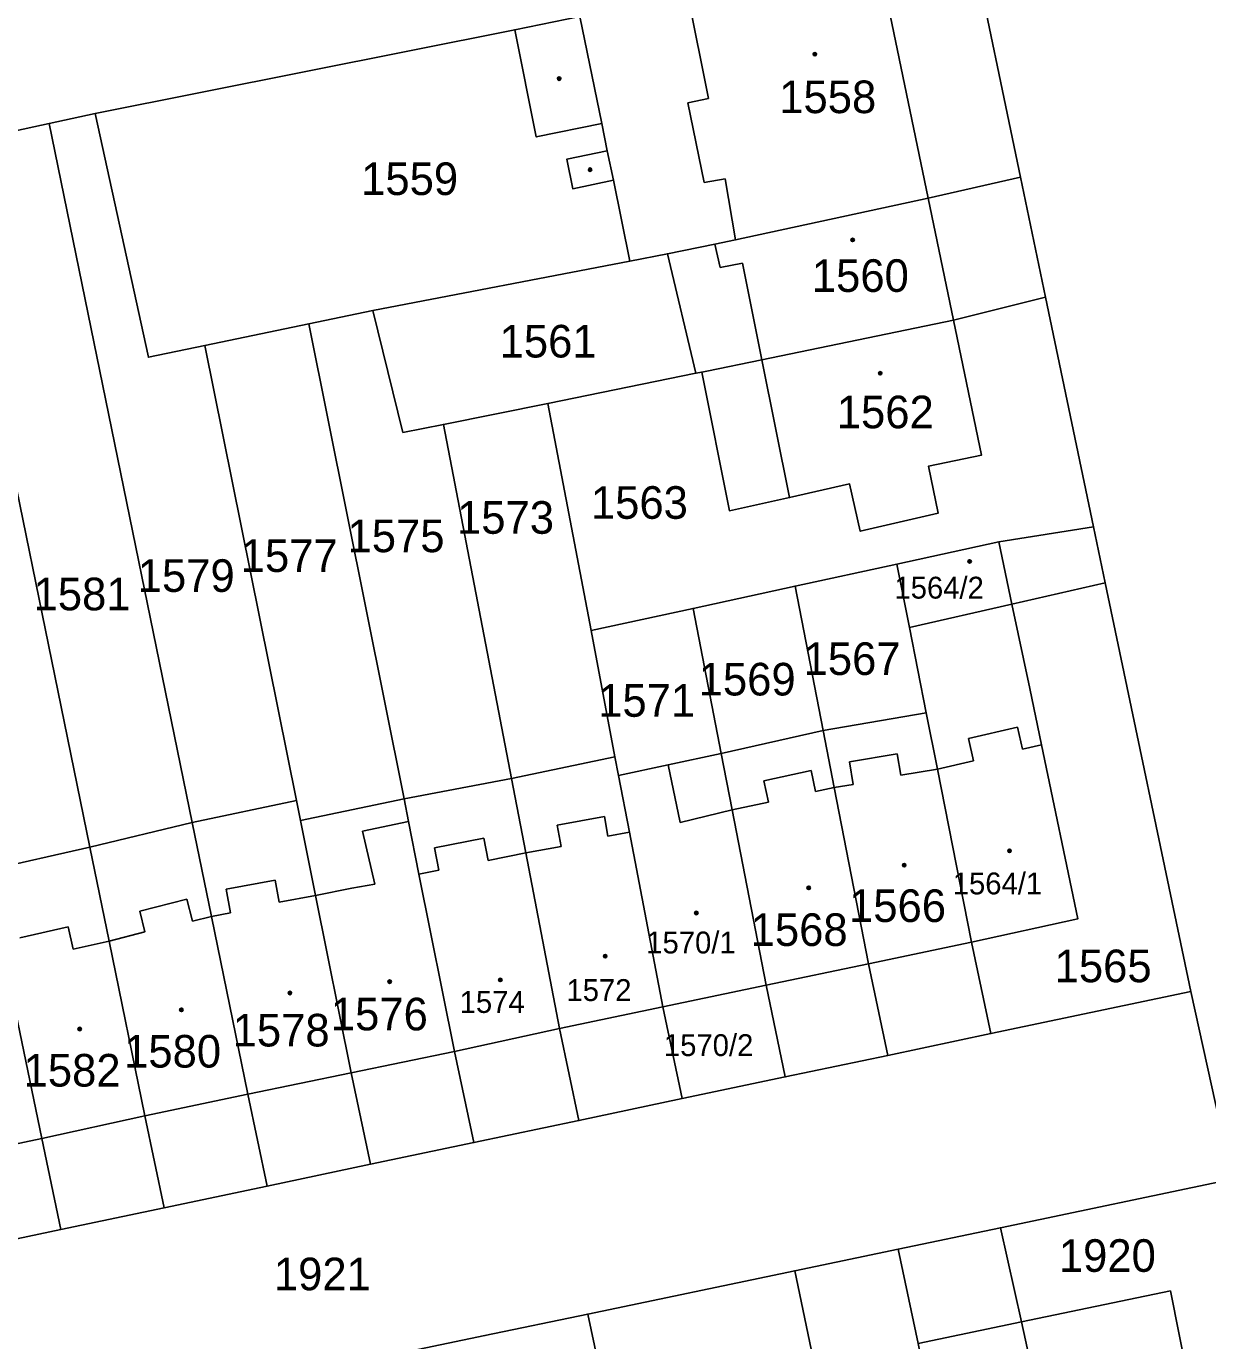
# Model space of a CAD drawing. Extents: x -596233 to -595156, y -1161235 to -1159375.
# Drawn here: x -595879.1 to -595817.5, y -1161019.3 to -1160950.8 of the extents above; entities that cross this region are included whole.
import ezdxf

# ---------------------------------------------------------------- set-up
doc = ezdxf.new("R2010")
doc.units = 0
for name, color, linetype in [('KN_CAR_KR', 7, 'Continuous'), ('KN_KULTURY', 7, 'Continuous'), ('KN_PARC_CIS_POZ', 7, 'Continuous'), ('KN_PARC_CIS_STAV', 7, 'Continuous'), ('KN_PARC_PLOCHA', 7, 'Continuous'), ('parcely_l', 7, 'Continuous')]:
    doc.layers.add(name, color=color, linetype=linetype)

msp = doc.modelspace()

# ---------------------------------------------------------------- linework, layer by layer
at = {"layer": 'KN_CAR_KR'}
for points in [[(-595834.75, -1160947.03), (-595832.1, -1160959.77)], [(-595844.64, -1160949.19), (-595843.55, -1160954.58)], [(-595850.26, -1160950.31), (-595849.12, -1160955.88)], [(-595843.55, -1160954.58), (-595844.64, -1160954.8)], [(-595844.64, -1160954.8), (-595843.78, -1160958.96)], [(-595848.83, -1160957.31), (-595848.51, -1160958.84)], [(-595843.78, -1160958.96), (-595842.69, -1160958.77)], [(-595842.69, -1160958.77), (-595842.14, -1160961.94)], [(-595830.78, -1160966.14), (-595832.1, -1160959.77)], [(-595843.22, -1160962.17), (-595842.94, -1160963.39)], [(-595842.94, -1160963.39), (-595841.78, -1160963.16)], [(-595841.78, -1160963.16), (-595840.77, -1160968.21)], [(-595840.77, -1160968.21), (-595839.33, -1160975.38)], [(-595828.41, -1160977.69), (-595827.73, -1160980.94)], [(-595829.99, -1160987.95), (-595827.45, -1160987.36)], [(-595827.45, -1160987.36), (-595827.19, -1160988.5)], [(-595829.73, -1160989.1), (-595829.99, -1160987.95)], [(-595827.19, -1160988.5), (-595826.19, -1160988.27)], [(-595836.21, -1160989.16), (-595833.71, -1160988.75)], [(-595836.02, -1160990.34), (-595836.21, -1160989.16)], [(-595833.71, -1160988.75), (-595833.53, -1160989.86)], [(-595831.62, -1160989.54), (-595829.73, -1160989.1)], [(-595845.66, -1160989.32), (-595845.03, -1160992.32)], [(-595840.67, -1160990.15), (-595838.2, -1160989.62)], [(-595838.2, -1160989.62), (-595837.97, -1160990.71)], [(-595833.53, -1160989.86), (-595831.62, -1160989.54)], [(-595840.43, -1160991.26), (-595840.67, -1160990.15)], [(-595837.97, -1160990.71), (-595837, -1160990.5)], [(-595837, -1160990.5), (-595836.02, -1160990.34)], [(-595842.32, -1160991.66), (-595840.43, -1160991.26)], [(-595851.44, -1160992.46), (-595848.98, -1160992.01)], [(-595848.98, -1160992.01), (-595848.8, -1160993.03)], [(-595845.03, -1160992.32), (-595842.32, -1160991.66)], [(-595861.6, -1160992.77), (-595859.19, -1160992.27)], [(-595851.24, -1160993.58), (-595851.44, -1160992.46)], [(-595860.96, -1160995.54), (-595861.6, -1160992.77)], [(-595857.85, -1160993.65), (-595855.27, -1160993.14)], [(-595855.27, -1160993.14), (-595855.04, -1160994.3)], [(-595848.8, -1160993.03), (-595847.68, -1160992.83)], [(-595857.62, -1160994.81), (-595857.85, -1160993.65)], [(-595855.04, -1160994.3), (-595853.08, -1160993.91)], [(-595853.08, -1160993.91), (-595851.24, -1160993.58)], [(-595868.7, -1160995.79), (-595866.15, -1160995.33)], [(-595866.15, -1160995.33), (-595865.94, -1160996.48)], [(-595858.65, -1160995.01), (-595857.62, -1160994.81)], [(-595868.47, -1160997.04), (-595868.7, -1160995.79)], [(-595865.94, -1160996.48), (-595864.04, -1160996.13)], [(-595864.04, -1160996.13), (-595862.15, -1160995.74)], [(-595862.15, -1160995.74), (-595860.96, -1160995.54)], [(-595873.21, -1160996.95), (-595870.75, -1160996.32)], [(-595870.75, -1160996.32), (-595870.46, -1160997.47)], [(-595872.94, -1160998.03), (-595873.21, -1160996.95)], [(-595870.46, -1160997.47), (-595869.47, -1160997.22)], [(-595869.47, -1160997.22), (-595868.47, -1160997.04)], [(-595879.46, -1160998.33), (-595876.94, -1160997.77)], [(-595876.94, -1160997.77), (-595876.69, -1160998.92)], [(-595874.81, -1160998.51), (-595872.94, -1160998.03)], [(-595876.69, -1160998.92), (-595874.81, -1160998.51)], [(-595835.22, -1160999.69), (-595829.84, -1160998.56)], [(-595840.55, -1161000.81), (-595835.22, -1160999.69)], [(-595851.32, -1161003.07), (-595845.94, -1161001.93)], [(-595856.79, -1161004.26), (-595851.32, -1161003.07)], [(-595862.18, -1161005.37), (-595856.79, -1161004.26)], [(-595867.57, -1161006.49), (-595862.18, -1161005.37)], [(-595872.95, -1161007.62), (-595867.57, -1161006.49)], [(-595878.32, -1161008.8), (-595872.95, -1161007.62)], [(-595883.75, -1161009.94), (-595878.32, -1161008.8)], [(-595832.62, -1161019.48), (-595827.23, -1161018.36)]]:
    msp.add_lwpolyline(points, dxfattribs=at)
at = {"layer": 'KN_KULTURY'}
for centre, radius in [((-595838.01, -1160952.27), 0.09), ((-595838.01, -1160952.27), 0.0398), ((-595851.34, -1160953.54), 0.09), ((-595851.34, -1160953.54), 0.0398), ((-595849.73, -1160958.29), 0.09), ((-595849.73, -1160958.29), 0.0398), ((-595836.04, -1160961.95), 0.09), ((-595836.04, -1160961.95), 0.0398), ((-595834.6, -1160968.9), 0.09), ((-595834.6, -1160968.9), 0.0398), ((-595829.94, -1160978.71), 0.09), ((-595829.94, -1160978.71), 0.0398), ((-595827.86, -1160993.8), 0.09), ((-595827.86, -1160993.8), 0.0398), ((-595833.35, -1160994.55), 0.09), ((-595833.35, -1160994.55), 0.0398), ((-595838.33, -1160995.73), 0.09), ((-595838.33, -1160995.73), 0.0398), ((-595844.19, -1160997.04), 0.09), ((-595844.19, -1160997.04), 0.0398), ((-595848.94, -1160999.29), 0.09), ((-595848.94, -1160999.29), 0.0398), ((-595860.18, -1161000.62), 0.09), ((-595860.18, -1161000.62), 0.0398), ((-595854.41, -1161000.53), 0.09), ((-595854.41, -1161000.53), 0.0398), ((-595865.38, -1161001.21), 0.09), ((-595865.38, -1161001.21), 0.0398), ((-595871.04, -1161002.09), 0.09), ((-595871.04, -1161002.09), 0.0398), ((-595876.34, -1161003.09), 0.09), ((-595876.34, -1161003.09), 0.0398)]:
    msp.add_circle(centre, radius, dxfattribs=at)
at = {"layer": 'KN_PARC_PLOCHA'}
for points in [[(-595816.25, -1161010.92), (-595818.41, -1161001.14), (-595822.87, -1160979.83), (-595823.48, -1160976.91), (-595825.98, -1160964.94), (-595827.29, -1160958.68), (-595829.95, -1160945.91), (-595831.27, -1160939.6), (-595832.61, -1160933.19), (-595835.07, -1160921.45), (-595835.7, -1160918.43), (-595838.64, -1160904.36), (-595841.12, -1160902.33), (-595817.76, -1160902.01), (-595822.14, -1160905.07), (-595820.01, -1160915.37), (-595818.62, -1160922.03), (-595817.24, -1160928.7)], [(-595916.44, -1161021.78), (-595892.98, -1161016.84), (-595882.75, -1161014.69), (-595877.32, -1161013.54), (-595871.94, -1161012.41), (-595866.56, -1161011.28), (-595861.18, -1161010.14), (-595855.79, -1161009.01), (-595850.31, -1161007.86), (-595844.93, -1161006.72), (-595839.55, -1161005.59), (-595834.21, -1161004.47), (-595828.83, -1161003.33), (-595818.41, -1161001.14), (-595816.25, -1161010.92), (-595828.33, -1161013.45), (-595833.66, -1161014.56), (-595839.06, -1161015.69), (-595849.85, -1161017.95), (-595855.21, -1161019.07), (-595860.62, -1161020.2)]]:
    msp.add_lwpolyline(points, dxfattribs=at)
for points in [[(-595846.71, -1160949.6), (-595850.26, -1160950.31), (-595853.66, -1160950.99), (-595875.53, -1160955.36), (-595877.93, -1160955.88), (-595881.86, -1160956.74), (-595883.36, -1160950.34), (-595876.71, -1160948.99), (-595869.96, -1160947.63), (-595851.4, -1160943.88), (-595848.14, -1160943.22)], [(-595827.29, -1160958.68), (-595832.1, -1160959.77), (-595842.14, -1160961.94), (-595843.22, -1160962.17), (-595845.7, -1160962.67), (-595847.65, -1160963.05), (-595848.51, -1160958.84), (-595850.63, -1160959.28), (-595850.95, -1160957.74), (-595848.83, -1160957.31), (-595849.12, -1160955.88), (-595852.54, -1160956.58), (-595853.66, -1160950.99), (-595850.26, -1160950.31), (-595846.71, -1160949.6), (-595844.64, -1160949.19), (-595834.75, -1160947.03), (-595829.95, -1160945.91)], [(-595847.65, -1160963.05), (-595861.06, -1160965.63), (-595864.4, -1160966.33), (-595869.81, -1160967.45), (-595872.76, -1160968.07), (-595875.53, -1160955.36), (-595853.66, -1160950.99), (-595852.54, -1160956.58), (-595849.12, -1160955.88), (-595848.83, -1160957.31), (-595850.95, -1160957.74), (-595850.63, -1160959.28), (-595848.51, -1160958.84)], [(-595869.81, -1160967.45), (-595865.04, -1160991.18), (-595870.47, -1160992.32), (-595877.93, -1160955.88), (-595875.53, -1160955.36), (-595872.76, -1160968.07)], [(-595870.47, -1160992.32), (-595875.81, -1160993.61), (-595881.96, -1160963.58), (-595883.3, -1160957.05), (-595881.86, -1160956.74), (-595877.93, -1160955.88)], [(-595825.98, -1160964.94), (-595830.78, -1160966.14), (-595840.77, -1160968.21), (-595843.64, -1160968.79), (-595843.91, -1160968.84), (-595844.21, -1160968.9), (-595845.7, -1160962.67), (-595843.22, -1160962.17), (-595842.14, -1160961.94), (-595832.1, -1160959.77), (-595827.29, -1160958.68)], [(-595844.21, -1160968.9), (-595851.94, -1160970.48), (-595857.38, -1160971.57), (-595859.49, -1160971.99), (-595861.06, -1160965.63), (-595847.65, -1160963.05), (-595845.7, -1160962.67)], [(-595875.81, -1160993.61), (-595881.2, -1160994.83), (-595882.8, -1160987.05), (-595883.92, -1160981.58), (-595885.07, -1160975.98), (-595886.12, -1160970.87), (-595887.39, -1160964.71), (-595881.96, -1160963.58)], [(-595823.48, -1160976.91), (-595828.41, -1160977.69), (-595833.73, -1160978.85), (-595839.04, -1160980), (-595844.36, -1160981.16), (-595849.68, -1160982.32), (-595851.94, -1160970.48), (-595844.21, -1160968.9), (-595843.91, -1160968.84), (-595842.46, -1160976.07), (-595839.33, -1160975.38), (-595836.2, -1160974.67), (-595835.64, -1160977.14), (-595831.58, -1160976.2), (-595832.09, -1160973.75), (-595829.32, -1160973.17), (-595830.78, -1160966.14), (-595825.98, -1160964.94)], [(-595857.38, -1160971.57), (-595853.83, -1160990.03), (-595859.43, -1160991.09), (-595864.4, -1160966.33), (-595861.06, -1160965.63), (-595859.49, -1160971.99)], [(-595859.43, -1160991.09), (-595864.83, -1160992.21), (-595865.04, -1160991.18), (-595869.81, -1160967.45), (-595864.4, -1160966.33)], [(-595843.91, -1160968.84), (-595843.64, -1160968.79), (-595840.77, -1160968.21), (-595830.78, -1160966.14), (-595829.32, -1160973.17), (-595832.09, -1160973.75), (-595831.58, -1160976.2), (-595835.64, -1160977.14), (-595836.2, -1160974.67), (-595839.33, -1160975.38), (-595842.46, -1160976.07)], [(-595849.68, -1160982.32), (-595848.43, -1160988.9), (-595853.83, -1160990.03), (-595857.38, -1160971.57), (-595851.94, -1160970.48)], [(-595822.87, -1160979.83), (-595827.73, -1160980.94), (-595833.08, -1160982.16), (-595833.73, -1160978.85), (-595828.41, -1160977.69), (-595823.48, -1160976.91)], [(-595833.08, -1160982.16), (-595832.2, -1160986.6), (-595837.58, -1160987.52), (-595839.04, -1160980), (-595833.73, -1160978.85)], [(-595837.58, -1160987.52), (-595842.89, -1160988.72), (-595844.36, -1160981.16), (-595839.04, -1160980)], [(-595818.41, -1161001.14), (-595828.83, -1161003.33), (-595829.84, -1160998.56), (-595824.29, -1160997.34), (-595826.19, -1160988.27), (-595826.8, -1160985.34), (-595827.73, -1160980.94), (-595822.87, -1160979.83)], [(-595829.84, -1160998.56), (-595831.62, -1160989.54), (-595832.2, -1160986.6), (-595833.08, -1160982.16), (-595827.73, -1160980.94), (-595826.8, -1160985.34), (-595826.19, -1160988.27), (-595824.29, -1160997.34)], [(-595842.89, -1160988.72), (-595845.66, -1160989.32), (-595848.24, -1160989.88), (-595848.43, -1160988.9), (-595849.68, -1160982.32), (-595844.36, -1160981.16)], [(-595829.84, -1160998.56), (-595828.83, -1161003.33), (-595834.21, -1161004.47), (-595835.22, -1160999.69), (-595837, -1160990.5), (-595837.58, -1160987.52), (-595832.2, -1160986.6), (-595831.62, -1160989.54)], [(-595834.21, -1161004.47), (-595839.55, -1161005.59), (-595840.55, -1161000.81), (-595842.32, -1160991.66), (-595842.89, -1160988.72), (-595837.58, -1160987.52), (-595837, -1160990.5), (-595835.22, -1160999.69)], [(-595848.24, -1160989.88), (-595847.68, -1160992.83), (-595845.94, -1161001.93), (-595844.93, -1161006.72), (-595850.31, -1161007.86), (-595851.32, -1161003.07), (-595853.08, -1160993.91), (-595853.83, -1160990.03), (-595848.43, -1160988.9)], [(-595840.55, -1161000.81), (-595845.94, -1161001.93), (-595847.68, -1160992.83), (-595848.24, -1160989.88), (-595845.66, -1160989.32), (-595842.89, -1160988.72), (-595842.32, -1160991.66)], [(-595850.31, -1161007.86), (-595855.79, -1161009.01), (-595856.79, -1161004.26), (-595858.65, -1160995.01), (-595859.19, -1160992.27), (-595859.43, -1160991.09), (-595853.83, -1160990.03), (-595853.08, -1160993.91), (-595851.32, -1161003.07)], [(-595864.83, -1160992.21), (-595864.04, -1160996.13), (-595862.18, -1161005.37), (-595861.18, -1161010.14), (-595866.56, -1161011.28), (-595867.57, -1161006.49), (-595869.47, -1160997.22), (-595870.47, -1160992.32), (-595865.04, -1160991.18)], [(-595855.79, -1161009.01), (-595861.18, -1161010.14), (-595862.18, -1161005.37), (-595864.04, -1160996.13), (-595864.83, -1160992.21), (-595859.43, -1160991.09), (-595859.19, -1160992.27), (-595858.65, -1160995.01), (-595856.79, -1161004.26)], [(-595866.56, -1161011.28), (-595871.94, -1161012.41), (-595872.95, -1161007.62), (-595874.81, -1160998.51), (-595875.81, -1160993.61), (-595870.47, -1160992.32), (-595869.47, -1160997.22), (-595867.57, -1161006.49)], [(-595871.94, -1161012.41), (-595877.32, -1161013.54), (-595878.32, -1161008.8), (-595880.19, -1160999.73), (-595880.99, -1160995.85), (-595881.2, -1160994.83), (-595875.81, -1160993.61), (-595874.81, -1160998.51), (-595872.95, -1161007.62)], [(-595877.32, -1161013.54), (-595882.75, -1161014.69), (-595883.75, -1161009.94), (-595885.57, -1161000.94), (-595886.36, -1160997.02), (-595880.99, -1160995.85), (-595880.19, -1160999.73), (-595878.32, -1161008.8)], [(-595839.55, -1161005.59), (-595844.93, -1161006.72), (-595845.94, -1161001.93), (-595840.55, -1161000.81)], [(-595813.02, -1161026.89), (-595816.48, -1161027.56), (-595817.96, -1161027.85), (-595818.13, -1161027.03), (-595818.36, -1161025.9), (-595817.67, -1161025.76), (-595819.47, -1161016.74), (-595827.23, -1161018.36), (-595828.33, -1161013.45), (-595816.25, -1161010.92)], [(-595827.23, -1161018.36), (-595825.26, -1161027.45), (-595825.04, -1161028.46), (-595824.25, -1161032.12), (-595823.62, -1161035.05), (-595829.2, -1161036.1), (-595830.06, -1161032.11), (-595830.78, -1161028.56), (-595832.62, -1161019.48), (-595833.66, -1161014.56), (-595828.33, -1161013.45)], [(-595830.06, -1161032.11), (-595835.31, -1161033.11), (-595835.7, -1161031.26), (-595836.07, -1161029.6), (-595838.02, -1161020.61), (-595839.06, -1161015.69), (-595833.66, -1161014.56), (-595832.62, -1161019.48), (-595830.78, -1161028.56)], [(-595835.31, -1161033.11), (-595834.86, -1161035.17), (-595845.69, -1161037.5), (-595846.51, -1161033.64), (-595846.89, -1161031.88), (-595848.81, -1161022.86), (-595849.85, -1161017.95), (-595839.06, -1161015.69), (-595838.02, -1161020.61), (-595836.07, -1161029.6), (-595835.7, -1161031.26)], [(-595817.96, -1161027.85), (-595821.49, -1161028.53), (-595822.54, -1161028.73), (-595821.9, -1161031.67), (-595823.34, -1161031.95), (-595824.25, -1161032.12), (-595825.04, -1161028.46), (-595825.26, -1161027.45), (-595827.23, -1161018.36), (-595819.47, -1161016.74), (-595817.67, -1161025.76), (-595818.36, -1161025.9), (-595818.13, -1161027.03)], [(-595845.69, -1161037.5), (-595856.58, -1161039.64), (-595857.49, -1161035.35), (-595857.72, -1161034.11), (-595859.57, -1161025.1), (-595860.62, -1161020.2), (-595855.21, -1161019.07), (-595849.85, -1161017.95), (-595848.81, -1161022.86), (-595846.89, -1161031.88), (-595846.51, -1161033.64)]]:
    msp.add_lwpolyline(points, close=True, dxfattribs=at)
at = {"layer": 'parcely_l'}
for points in [[(-595827.29, -1160958.68), (-595829.95, -1160945.91)], [(-595846.71, -1160949.6), (-595850.26, -1160950.31), (-595853.66, -1160950.99)], [(-595875.53, -1160955.36), (-595853.66, -1160950.99)], [(-595853.66, -1160950.99), (-595852.54, -1160956.58), (-595849.12, -1160955.88), (-595848.83, -1160957.31), (-595850.95, -1160957.74), (-595850.63, -1160959.28), (-595848.51, -1160958.84), (-595847.65, -1160963.05)], [(-595875.53, -1160955.36), (-595877.93, -1160955.88)], [(-595869.81, -1160967.45), (-595872.76, -1160968.07), (-595875.53, -1160955.36)], [(-595877.93, -1160955.88), (-595881.86, -1160956.74)], [(-595877.93, -1160955.88), (-595870.47, -1160992.32)], [(-595845.7, -1160962.67), (-595843.22, -1160962.17), (-595842.14, -1160961.94), (-595832.1, -1160959.77), (-595827.29, -1160958.68)], [(-595827.29, -1160958.68), (-595825.98, -1160964.94)], [(-595847.65, -1160963.05), (-595861.06, -1160965.63)], [(-595845.7, -1160962.67), (-595847.65, -1160963.05)], [(-595844.21, -1160968.9), (-595845.7, -1160962.67)], [(-595881.96, -1160963.58), (-595875.81, -1160993.61)], [(-595825.98, -1160964.94), (-595830.78, -1160966.14)], [(-595823.48, -1160976.91), (-595825.98, -1160964.94)], [(-595861.06, -1160965.63), (-595864.4, -1160966.33)], [(-595857.38, -1160971.57), (-595859.49, -1160971.99), (-595861.06, -1160965.63)], [(-595864.4, -1160966.33), (-595869.81, -1160967.45)], [(-595864.4, -1160966.33), (-595859.43, -1160991.09)], [(-595843.91, -1160968.84), (-595843.64, -1160968.79), (-595840.77, -1160968.21), (-595830.78, -1160966.14)], [(-595830.78, -1160966.14), (-595829.32, -1160973.17), (-595832.09, -1160973.75), (-595831.58, -1160976.2), (-595835.64, -1160977.14), (-595836.2, -1160974.67), (-595839.33, -1160975.38), (-595842.46, -1160976.07), (-595843.91, -1160968.84)], [(-595865.04, -1160991.18), (-595869.81, -1160967.45)], [(-595844.21, -1160968.9), (-595851.94, -1160970.48)], [(-595843.91, -1160968.84), (-595844.21, -1160968.9)], [(-595851.94, -1160970.48), (-595857.38, -1160971.57)], [(-595851.94, -1160970.48), (-595849.68, -1160982.32)], [(-595853.83, -1160990.03), (-595857.38, -1160971.57)], [(-595833.73, -1160978.85), (-595828.41, -1160977.69), (-595823.48, -1160976.91)], [(-595822.87, -1160979.83), (-595823.48, -1160976.91)], [(-595839.04, -1160980), (-595833.73, -1160978.85)], [(-595833.73, -1160978.85), (-595833.08, -1160982.16)], [(-595844.36, -1160981.16), (-595839.04, -1160980)], [(-595839.04, -1160980), (-595837.58, -1160987.52)], [(-595822.87, -1160979.83), (-595827.73, -1160980.94)], [(-595818.41, -1161001.14), (-595822.87, -1160979.83)], [(-595833.08, -1160982.16), (-595827.73, -1160980.94)], [(-595827.73, -1160980.94), (-595826.8, -1160985.34), (-595826.19, -1160988.27), (-595824.29, -1160997.34), (-595829.84, -1160998.56)], [(-595849.68, -1160982.32), (-595844.36, -1160981.16)], [(-595842.89, -1160988.72), (-595844.36, -1160981.16)], [(-595848.43, -1160988.9), (-595849.68, -1160982.32)], [(-595833.08, -1160982.16), (-595832.2, -1160986.6)], [(-595832.2, -1160986.6), (-595837.58, -1160987.52)], [(-595829.84, -1160998.56), (-595831.62, -1160989.54), (-595832.2, -1160986.6)], [(-595837.58, -1160987.52), (-595842.89, -1160988.72)], [(-595834.21, -1161004.47), (-595835.22, -1160999.69), (-595837, -1160990.5), (-595837.58, -1160987.52)], [(-595853.83, -1160990.03), (-595848.43, -1160988.9)], [(-595848.43, -1160988.9), (-595848.24, -1160989.88)], [(-595842.89, -1160988.72), (-595845.66, -1160989.32), (-595848.24, -1160989.88)], [(-595840.55, -1161000.81), (-595842.32, -1160991.66), (-595842.89, -1160988.72)], [(-595848.24, -1160989.88), (-595847.68, -1160992.83), (-595845.94, -1161001.93)], [(-595859.43, -1160991.09), (-595853.83, -1160990.03)], [(-595850.31, -1161007.86), (-595851.32, -1161003.07), (-595853.08, -1160993.91), (-595853.83, -1160990.03)], [(-595870.47, -1160992.32), (-595865.04, -1160991.18)], [(-595865.04, -1160991.18), (-595864.83, -1160992.21)], [(-595864.83, -1160992.21), (-595859.43, -1160991.09)], [(-595855.79, -1161009.01), (-595856.79, -1161004.26), (-595858.65, -1160995.01), (-595859.19, -1160992.27), (-595859.43, -1160991.09)], [(-595870.47, -1160992.32), (-595875.81, -1160993.61)], [(-595866.56, -1161011.28), (-595867.57, -1161006.49), (-595869.47, -1160997.22), (-595870.47, -1160992.32)], [(-595864.83, -1160992.21), (-595864.04, -1160996.13), (-595862.18, -1161005.37), (-595861.18, -1161010.14)], [(-595881.2, -1160994.83), (-595875.81, -1160993.61)], [(-595875.81, -1160993.61), (-595874.81, -1160998.51), (-595872.95, -1161007.62), (-595871.94, -1161012.41)], [(-595877.32, -1161013.54), (-595878.32, -1161008.8), (-595880.19, -1160999.73), (-595880.99, -1160995.85)], [(-595829.84, -1160998.56), (-595828.83, -1161003.33)], [(-595845.94, -1161001.93), (-595840.55, -1161000.81)], [(-595840.55, -1161000.81), (-595839.55, -1161005.59)], [(-595828.83, -1161003.33), (-595818.41, -1161001.14)], [(-595818.41, -1161001.14), (-595816.25, -1161010.92)], [(-595844.93, -1161006.72), (-595845.94, -1161001.93)], [(-595834.21, -1161004.47), (-595828.83, -1161003.33)], [(-595839.55, -1161005.59), (-595834.21, -1161004.47)], [(-595839.55, -1161005.59), (-595844.93, -1161006.72)], [(-595850.31, -1161007.86), (-595844.93, -1161006.72)], [(-595855.79, -1161009.01), (-595850.31, -1161007.86)], [(-595861.18, -1161010.14), (-595855.79, -1161009.01)], [(-595866.56, -1161011.28), (-595861.18, -1161010.14)], [(-595828.33, -1161013.45), (-595816.25, -1161010.92)], [(-595871.94, -1161012.41), (-595866.56, -1161011.28)], [(-595871.94, -1161012.41), (-595877.32, -1161013.54)], [(-595882.75, -1161014.69), (-595877.32, -1161013.54)], [(-595828.33, -1161013.45), (-595833.66, -1161014.56)], [(-595827.23, -1161018.36), (-595828.33, -1161013.45)], [(-595833.66, -1161014.56), (-595839.06, -1161015.69)], [(-595830.06, -1161032.11), (-595830.78, -1161028.56), (-595832.62, -1161019.48), (-595833.66, -1161014.56)], [(-595839.06, -1161015.69), (-595849.85, -1161017.95)], [(-595839.06, -1161015.69), (-595838.02, -1161020.61), (-595836.07, -1161029.6), (-595835.7, -1161031.26), (-595835.31, -1161033.11)], [(-595817.96, -1161027.85), (-595818.13, -1161027.03), (-595818.36, -1161025.9), (-595817.67, -1161025.76), (-595819.47, -1161016.74), (-595827.23, -1161018.36)], [(-595849.85, -1161017.95), (-595855.21, -1161019.07), (-595860.62, -1161020.2)], [(-595845.69, -1161037.5), (-595846.51, -1161033.64), (-595846.89, -1161031.88), (-595848.81, -1161022.86), (-595849.85, -1161017.95)], [(-595824.25, -1161032.12), (-595825.04, -1161028.46), (-595825.26, -1161027.45), (-595827.23, -1161018.36)]]:
    msp.add_lwpolyline(points, dxfattribs=at)

# ---------------------------------------------------------------- texts
at = {"layer": 'KN_PARC_CIS_POZ'}
for s, height, p in [('1559', 1.7, (-595861.6666, -1160959.61)), ('1561', 1.7, (-595854.4466, -1160968.08)), ('1563', 1.7, (-595849.6866, -1160976.49)), ('1573', 1.7, (-595856.6666, -1160977.27)), ('1575', 1.7, (-595862.3766, -1160978.23)), ('1577', 1.7, (-595867.9466, -1160979.26)), ('1579', 1.7, (-595873.3166, -1160980.3)), ('1581', 1.7, (-595878.7466, -1160981.26)), ('1567', 1.7, (-595838.5966, -1160984.63)), ('1569', 1.7, (-595844.0666, -1160985.7)), ('1571', 1.7, (-595849.3066, -1160986.81)), ('1565', 1.7, (-595825.5066, -1161000.65)), ('1570/2', 1.14, (-595845.88, -1161004.5)), ('1920', 1.7, (-595825.2866, -1161015.75)), ('1921', 1.7, (-595866.2166, -1161016.71))]:
    msp.add_text(s, height=height, dxfattribs=at).set_placement(p)
at = {"layer": 'KN_PARC_CIS_STAV'}
for s, height, p in [('1558', 1.7, (-595839.8666, -1160955.34)), ('1560', 1.7, (-595838.1666, -1160964.66)), ('1562', 1.7, (-595836.8666, -1160971.77)), ('1564/2', 1.14, (-595833.86, -1160980.65)), ('1564/1', 1.14, (-595830.82, -1160996.07)), ('1566', 1.7, (-595836.2266, -1160997.51)), ('1568', 1.7, (-595841.3566, -1160998.76)), ('1570/1', 1.14, (-595846.8, -1160999.15)), ('1572', 1.14, (-595850.96, -1161001.63)), ('1576', 1.7, (-595863.2466, -1161003.16)), ('1574', 1.14, (-595856.53, -1161002.25)), ('1578', 1.7, (-595868.3666, -1161004)), ('1580', 1.7, (-595874.0266, -1161005.1)), ('1582', 1.7, (-595879.2666, -1161006.09))]:
    msp.add_text(s, height=height, dxfattribs=at).set_placement(p)

doc.saveas('drawing.dxf')
